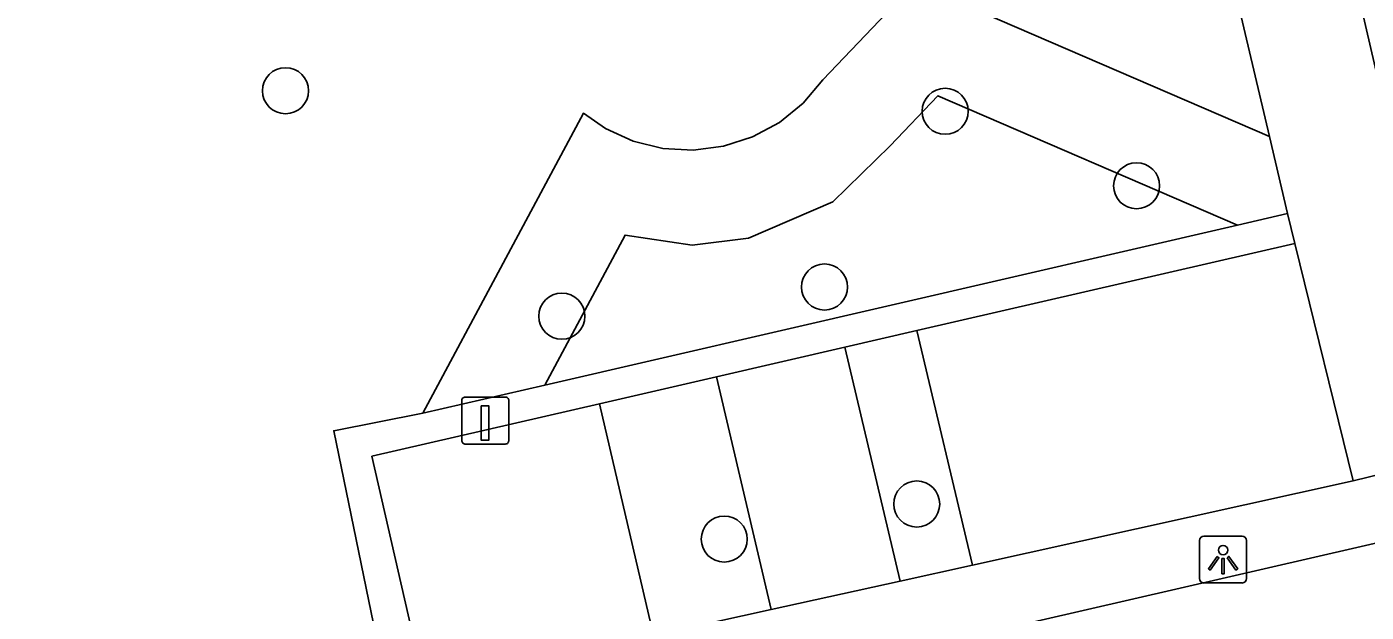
# Model space of a CAD drawing. Extents: x 156414 to 157775, y 382335 to 383765.
# Drawn here: x 156705.61 to 156734.03, y 383335.8 to 383348.24 of the extents above; entities that cross this region are included whole.
import ezdxf

# ---------------------------------------------------------------- set-up
doc = ezdxf.new("R2010")
doc.units = 0
for name, color, linetype in [('IMGEO_Boom', 7, 'Continuous'), ('IMGEO_Groenvoorziening', 7, 'Continuous'), ('IMGEO_Haag', 7, 'Continuous'), ('IMGEO_Laadpaal', 7, 'Continuous'), ('IMGEO_Lichtpunt', 7, 'Continuous'), ('IMGEO_Muur', 7, 'Continuous'), ('IMGEO_Parkeervlak_open', 7, 'Continuous'), ('IMGEO_Rijbaan_lokaal_open', 7, 'Continuous'), ('IMGEO_Voetpad_open', 7, 'Continuous')]:
    doc.layers.add(name, color=color, linetype=linetype)

msp = doc.modelspace()

# ---------------------------------------------------------------- linework, layer by layer
at = {"layer": 'IMGEO_Boom'}
for centre in [(156711.096, 383346.876), (156725.093, 383346.439), (156729.156, 383344.857), (156722.534, 383342.706), (156716.96, 383342.086), (156724.49, 383338.096), (156720.406, 383337.351)]:
    msp.add_circle(centre, 0.489, dxfattribs=at)
at = {"layer": 'IMGEO_Groenvoorziening'}
for points in [[(156714.009, 383340.024), (156717.416, 383346.398), (156717.885, 383346.075), (156718.474, 383345.806), (156719.102, 383345.65), (156719.749, 383345.613), (156720.391, 383345.695), (156721.007, 383345.894), (156721.576, 383346.203), (156722.078, 383346.611), (156722.497, 383347.105), (156724.448, 383349.162), (156731.975, 383345.906)], [(156731.298, 383344.019), (156724.937, 383346.771), (156723.923, 383345.702), (156722.708, 383344.512), (156720.922, 383343.746), (156719.725, 383343.593), (156718.3, 383343.81), (156716.596, 383340.622)]]:
    msp.add_lwpolyline(points, dxfattribs=at)
at = {"layer": 'IMGEO_Haag'}
for points in [[(156732.361, 383344.265), (156731.298, 383344.019)], [(156731.298, 383344.019), (156716.596, 383340.622)], [(156716.596, 383340.622), (156714.009, 383340.024)], [(156714.009, 383340.024), (156712.12, 383339.651), (156713.176, 383334.514), (156710.267, 383333.974), (156707.92, 383333.438), (156692.606, 383329.931), (156689.859, 383329.332), (156685.617, 383328.346), (156684.509, 383333.082), (156682.803, 383332.694)]]:
    msp.add_lwpolyline(points, dxfattribs=at)
at = {"layer": 'IMGEO_Laadpaal'}
for p, q in [((156714.835, 383340.285), (156714.835, 383339.444)), ((156714.835, 383340.285), (156714.835, 383339.444)), ((156715.751, 383340.369), (156714.91, 383340.369)), ((156715.751, 383340.369), (156714.91, 383340.369)), ((156715.835, 383339.453), (156715.835, 383340.294)), ((156715.835, 383339.453), (156715.835, 383340.294)), ((156714.919, 383339.369), (156715.76, 383339.369)), ((156714.919, 383339.369), (156715.76, 383339.369))]:
    msp.add_line(p, q, dxfattribs=at)
msp.add_lwpolyline([(156715.25, 383340.182), (156715.41, 383340.182), (156715.41, 383339.449), (156715.25, 383339.449), (156715.25, 383340.182)], dxfattribs=at)
for centre, start, end in [((156714.913, 383340.291), 92.4484, 184.2845), ((156714.913, 383340.291), 92.4484, 184.2845), ((156715.757, 383340.291), 2.4484, 94.2845), ((156715.757, 383340.291), 2.4484, 94.2845), ((156714.913, 383339.447), 182.4484, 274.2845), ((156714.913, 383339.447), 182.4484, 274.2845), ((156715.757, 383339.447), 272.4484, 4.2845), ((156715.757, 383339.447), 272.4484, 4.2845)]:
    msp.add_arc(centre, 0.0779, start, end, dxfattribs=at)
at = {"layer": 'IMGEO_Lichtpunt'}
for p, q in [((156730.491, 383337.319), (156730.491, 383336.512)), ((156730.491, 383337.319), (156730.491, 383336.512)), ((156731.393, 383337.414), (156730.585, 383337.414)), ((156731.393, 383337.414), (156730.585, 383337.414)), ((156731.487, 383336.512), (156731.487, 383337.319)), ((156731.487, 383336.512), (156731.487, 383337.319)), ((156730.585, 383336.418), (156731.393, 383336.418)), ((156730.585, 383336.418), (156731.393, 383336.418))]:
    msp.add_line(p, q, dxfattribs=at)
for points in [[(156730.865, 383336.983), (156730.904, 383336.955), (156730.716, 383336.693), (156730.678, 383336.72), (156730.865, 383336.983)], [(156730.967, 383336.935), (156731.014, 383336.935), (156731.014, 383336.613), (156730.967, 383336.613), (156730.967, 383336.935)], [(156731.077, 383336.955), (156731.115, 383336.982), (156731.302, 383336.72), (156731.263, 383336.692), (156731.077, 383336.955)]]:
    msp.add_lwpolyline(points, dxfattribs=at)
msp.add_circle((156730.99, 383337.117), 0.0994, dxfattribs=at)
for centre, start, end in [((156730.585, 383337.319), 90, 180), ((156730.585, 383337.319), 90, 180), ((156731.393, 383337.319), 0, 90), ((156731.393, 383337.319), 0, 90), ((156730.585, 383336.512), 180, 270), ((156730.585, 383336.512), 180, 270), ((156731.393, 383336.512), 270, 0), ((156731.393, 383336.512), 270, 360)]:
    msp.add_arc(centre, 0.0946, start, end, dxfattribs=at)
at = {"layer": 'IMGEO_Muur'}
msp.add_lwpolyline([(156729.693, 383366.895), (156730.687, 383362.607), (156736.119, 383339.172)], dxfattribs=at)
at = {"layer": 'IMGEO_Parkeervlak_open'}
for points in [[(156724.495, 383341.78), (156732.511, 383343.63)], [(156720.244, 383340.799), (156722.966, 383341.427)], [(156714.044, 383334.225), (156712.928, 383339.11), (156717.76, 383340.225)]]:
    msp.add_lwpolyline(points, dxfattribs=at)
at = {"layer": 'IMGEO_Rijbaan_lokaal_open'}
msp.add_lwpolyline([(156699.965, 383329.371), (156737.763, 383338.081), (156809.9, 383354.827)], dxfattribs=at)
at = {"layer": 'IMGEO_Voetpad_open'}
for points in [[(156727.798, 383363.631), (156731.975, 383345.906)], [(156731.975, 383345.906), (156732.361, 383344.265)], [(156732.511, 383343.63), (156732.361, 383344.265)], [(156733.749, 383338.586), (156732.511, 383343.63)], [(156722.966, 383341.427), (156724.495, 383341.78)], [(156725.671, 383336.798), (156724.495, 383341.78)], [(156724.137, 383336.459), (156722.966, 383341.427)], [(156717.76, 383340.225), (156720.244, 383340.799)], [(156720.244, 383340.799), (156721.401, 383335.853)], [(156718.907, 383335.301), (156717.76, 383340.225)], [(156736.119, 383339.172), (156733.749, 383338.586)], [(156733.749, 383338.586), (156725.671, 383336.798)], [(156725.671, 383336.798), (156724.137, 383336.459)], [(156724.137, 383336.459), (156721.401, 383335.853)], [(156721.401, 383335.853), (156718.907, 383335.301)]]:
    msp.add_lwpolyline(points, dxfattribs=at)

doc.saveas('drawing.dxf')
